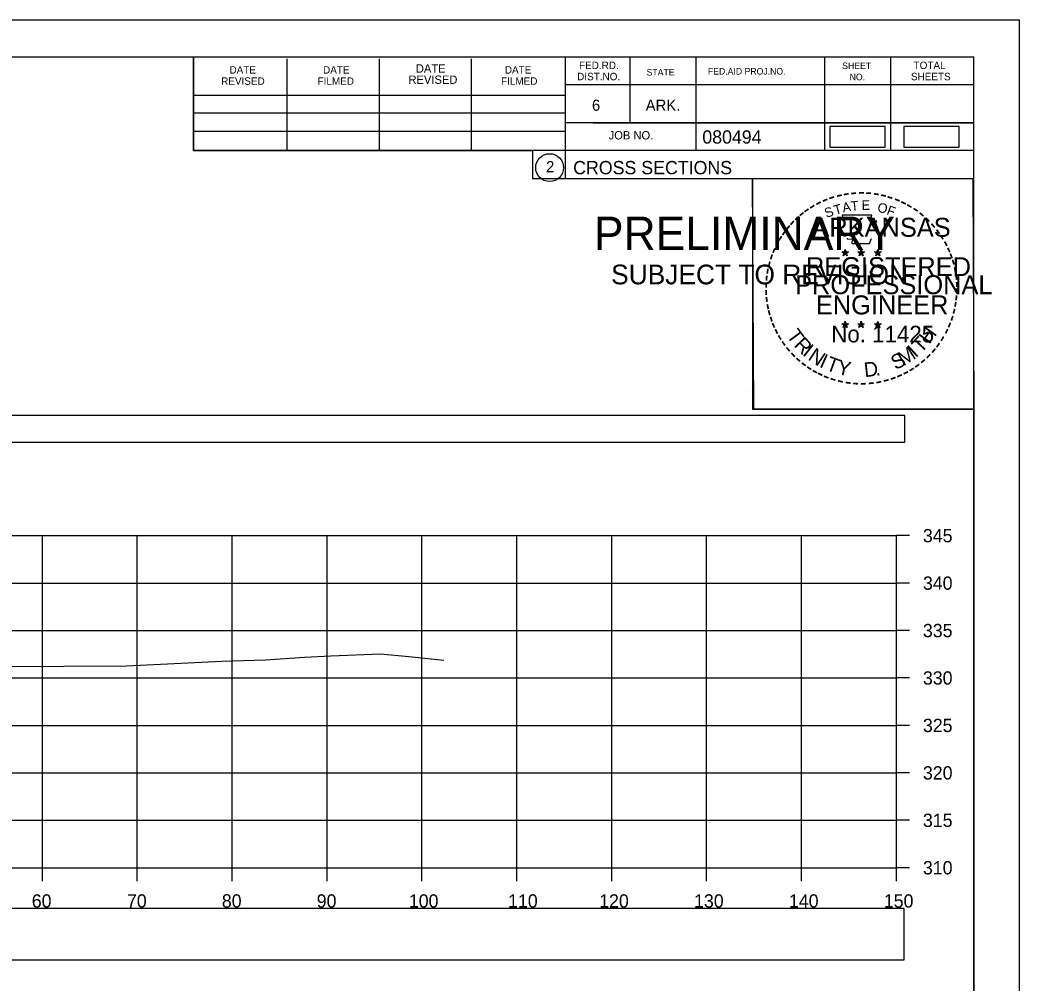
# Model space of a CAD drawing. Extents: x 1376273 to 1384221, y 378927 to 384592.
# Drawn here: x 1381416 to 1381521.3, y 381503.7 to 381605.2 of the extents above; entities that cross this region are included whole.
import ezdxf

# ---------------------------------------------------------------- set-up
doc = ezdxf.new("R2010")
doc.units = 0
for name, color, linetype in [('R_Axis', 7, 'Continuous'), ('R_Axis Annot', 7, 'Continuous'), ('R_Border', 7, 'Continuous'), ('R_Border PE', 7, 'Continuous'), ('R_Border Prem', 7, 'Continuous'), ('R_Drive', 7, 'Continuous'), ('R_Exist Surface', 7, 'Continuous'), ('R_Grid', 7, 'Continuous'), ('R_No Plot', 7, 'Continuous')]:
    doc.layers.add(name, color=color, linetype=linetype)

msp = doc.modelspace()

# ---------------------------------------------------------------- linework, layer by layer
at = {"layer": 'R_Axis'}
for p, q in [((1381508.35, 381515.85), (1381508.35, 381550.85)), ((1381509.75, 381550.85), (1381508.35, 381550.85)), ((1381509.75, 381545.85), (1381508.35, 381545.85)), ((1381509.75, 381540.85), (1381508.35, 381540.85)), ((1381509.75, 381535.85), (1381508.35, 381535.85)), ((1381509.75, 381530.85), (1381508.35, 381530.85)), ((1381509.75, 381525.85), (1381508.35, 381525.85)), ((1381509.75, 381520.85), (1381508.35, 381520.85)), ((1381208.35, 381515.85), (1381508.35, 381515.85)), ((1381418.35, 381514.45), (1381418.35, 381515.85)), ((1381428.35, 381514.45), (1381428.35, 381515.85)), ((1381438.35, 381514.45), (1381438.35, 381515.85)), ((1381448.35, 381514.45), (1381448.35, 381515.85)), ((1381458.35, 381514.45), (1381458.35, 381515.85)), ((1381468.35, 381514.45), (1381468.35, 381515.85)), ((1381478.35, 381514.45), (1381478.35, 381515.85)), ((1381488.35, 381514.45), (1381488.35, 381515.85)), ((1381498.35, 381514.45), (1381498.35, 381515.85)), ((1381508.35, 381514.45), (1381508.35, 381515.85)), ((1381509.75, 381515.85), (1381508.35, 381515.85))]:
    msp.add_line(p, q, dxfattribs=at)
at = {"layer": 'R_Axis Annot'}
for points in [[(1381207.46, 381560.71), (1381509.26, 381560.71), (1381509.26, 381563.52), (1381207.46, 381563.52)], [(1381207.5, 381506.14), (1381509.19, 381506.14), (1381509.19, 381511.55), (1381207.5, 381511.55)]]:
    msp.add_lwpolyline(points, close=True, dxfattribs=at)
at = {"layer": 'R_Border'}
for p, q in [((1381200.35, 381601.31), (1381516.53, 381601.31)), ((1381434.27, 381591.43), (1381434.27, 381601.31)), ((1381473.43, 381601.31), (1381473.43, 381588.51)), ((1381480.27, 381601.31), (1381480.27, 381594.37)), ((1381487.21, 381601.31), (1381487.21, 381591.43)), ((1381500.79, 381601.31), (1381500.79, 381591.43)), ((1381507.73, 381601.31), (1381507.73, 381591.43)), ((1381516.53, 381395.85), (1381516.53, 381601.31)), ((1381444.13, 381591.43), (1381444.13, 381601.11)), ((1381453.89, 381591.43), (1381453.89, 381601.11)), ((1381463.57, 381591.43), (1381463.57, 381601.11)), ((1381516.53, 381598.37), (1381473.43, 381598.37)), ((1381516.53, 381598.39), (1381516.53, 381598.39)), ((1381434.27, 381597.29), (1381473.43, 381597.29)), ((1381434.27, 381595.43), (1381473.43, 381595.43)), ((1381516.53, 381594.37), (1381473.43, 381594.37)), ((1381476.39, 381594.37), (1381516.53, 381594.37)), ((1381434.27, 381591.43), (1381434.27, 381593.49)), ((1381434.27, 381593.49), (1381473.43, 381593.49)), ((1381516.53, 381591.43), (1381434.27, 381591.43)), ((1381473.43, 381588.51), (1381516.53, 381588.51))]:
    msp.add_line(p, q, dxfattribs=at)
msp.add_circle((1381471.81, 381589.64), 1.47, dxfattribs=at)
at = {"layer": 'R_Border PE'}
for p, q in [((1381502.61, 381580.76), (1381502.96, 381580.65)), ((1381502.61, 381580.76), (1381502.87, 381580.72)), ((1381502.61, 381580.76), (1381502.85, 381580.64)), ((1381502.75, 381580.35), (1381502.96, 381580.65)), ((1381502.75, 381580.35), (1381502.87, 381580.6)), ((1381502.75, 381580.35), (1381502.96, 381580.57)), ((1381502.96, 381581.02), (1381502.92, 381580.76)), ((1381502.96, 381580.65), (1381502.96, 381581.02)), ((1381502.96, 381581.02), (1381503.01, 381580.77)), ((1381503.31, 381580.76), (1381502.96, 381580.65)), ((1381503.17, 381580.35), (1381502.96, 381580.65)), ((1381503.17, 381580.35), (1381502.96, 381580.57)), ((1381503.31, 381580.76), (1381503.02, 381580.71)), ((1381503.17, 381580.35), (1381503.04, 381580.64)), ((1381503.31, 381580.76), (1381503.1, 381580.66)), ((1381504.28, 381580.76), (1381504.63, 381580.65)), ((1381504.28, 381580.76), (1381504.54, 381580.72)), ((1381504.28, 381580.76), (1381504.52, 381580.64)), ((1381504.42, 381580.35), (1381504.63, 381580.65)), ((1381504.42, 381580.35), (1381504.54, 381580.6)), ((1381504.42, 381580.35), (1381504.63, 381580.57)), ((1381504.63, 381581.02), (1381504.59, 381580.76)), ((1381504.63, 381580.65), (1381504.63, 381581.02)), ((1381504.63, 381581.02), (1381504.68, 381580.77)), ((1381504.98, 381580.76), (1381504.63, 381580.65)), ((1381504.84, 381580.35), (1381504.63, 381580.65)), ((1381504.84, 381580.35), (1381504.63, 381580.57)), ((1381504.98, 381580.76), (1381504.69, 381580.71)), ((1381504.84, 381580.35), (1381504.71, 381580.64)), ((1381504.98, 381580.76), (1381504.77, 381580.66)), ((1381506.05, 381580.75), (1381506.4, 381580.64)), ((1381506.05, 381580.75), (1381506.3, 381580.7)), ((1381506.05, 381580.75), (1381506.28, 381580.63)), ((1381506.18, 381580.34), (1381506.4, 381580.64)), ((1381506.18, 381580.34), (1381506.31, 381580.59)), ((1381506.18, 381580.34), (1381506.39, 381580.56)), ((1381506.4, 381581), (1381506.35, 381580.75)), ((1381506.61, 381580.34), (1381506.39, 381580.56)), ((1381506.4, 381580.64), (1381506.4, 381581)), ((1381506.4, 381581), (1381506.44, 381580.75)), ((1381506.74, 381580.75), (1381506.4, 381580.64)), ((1381506.61, 381580.34), (1381506.4, 381580.64)), ((1381506.74, 381580.75), (1381506.46, 381580.7)), ((1381506.61, 381580.34), (1381506.47, 381580.63)), ((1381506.74, 381580.75), (1381506.54, 381580.65)), ((1381502.61, 381573.19), (1381502.96, 381573.08)), ((1381502.61, 381573.19), (1381502.86, 381573.14)), ((1381502.61, 381573.19), (1381502.85, 381573.07)), ((1381502.74, 381572.78), (1381502.96, 381573.08)), ((1381502.74, 381572.78), (1381502.87, 381573.02)), ((1381502.74, 381572.78), (1381502.96, 381573)), ((1381502.96, 381573.44), (1381502.92, 381573.19)), ((1381502.96, 381573.08), (1381502.96, 381573.44)), ((1381502.96, 381573.44), (1381503.01, 381573.19)), ((1381503.3, 381573.19), (1381502.96, 381573.08)), ((1381503.17, 381572.78), (1381502.96, 381573.08)), ((1381503.17, 381572.78), (1381502.96, 381572.99)), ((1381503.3, 381573.19), (1381503.02, 381573.14)), ((1381503.17, 381572.78), (1381503.03, 381573.07)), ((1381503.3, 381573.19), (1381503.1, 381573.09)), ((1381504.28, 381573.19), (1381504.63, 381573.08)), ((1381504.28, 381573.19), (1381504.53, 381573.14)), ((1381504.28, 381573.19), (1381504.51, 381573.07)), ((1381504.41, 381572.78), (1381504.63, 381573.08)), ((1381504.41, 381572.78), (1381504.54, 381573.02)), ((1381504.41, 381572.78), (1381504.62, 381573)), ((1381504.63, 381573.44), (1381504.59, 381573.19)), ((1381504.84, 381572.78), (1381504.62, 381572.99)), ((1381504.63, 381573.08), (1381504.63, 381573.44)), ((1381504.63, 381573.44), (1381504.68, 381573.19)), ((1381504.97, 381573.19), (1381504.63, 381573.08)), ((1381504.84, 381572.78), (1381504.63, 381573.08)), ((1381504.97, 381573.19), (1381504.69, 381573.14)), ((1381504.84, 381572.78), (1381504.7, 381573.07)), ((1381504.97, 381573.19), (1381504.77, 381573.09)), ((1381506.04, 381573.18), (1381506.39, 381573.07)), ((1381506.04, 381573.18), (1381506.3, 381573.13)), ((1381506.04, 381573.18), (1381506.28, 381573.06)), ((1381506.18, 381572.77), (1381506.39, 381573.07)), ((1381506.18, 381572.77), (1381506.3, 381573.01)), ((1381506.18, 381572.77), (1381506.39, 381572.99)), ((1381506.39, 381573.43), (1381506.35, 381573.18)), ((1381506.39, 381573.07), (1381506.39, 381573.43)), ((1381506.39, 381573.43), (1381506.44, 381573.18)), ((1381506.74, 381573.18), (1381506.39, 381573.07)), ((1381506.61, 381572.77), (1381506.39, 381573.07)), ((1381506.61, 381572.77), (1381506.39, 381572.98)), ((1381506.74, 381573.18), (1381506.45, 381573.13)), ((1381506.61, 381572.77), (1381506.47, 381573.06)), ((1381506.74, 381573.18), (1381506.54, 381573.08))]:
    msp.add_line(p, q, dxfattribs=at)
for points in [[(1381502.65, 381584.64), (1381502.92, 381583.81)], [(1381506.16, 381583.72), (1381506.31, 381584), (1381505.62, 381583.98), (1381505.77, 381584.64), (1381502.65, 381584.64)], [(1381503.15, 381582.22), (1381503.15, 381582.13), (1381503.71, 381582.11), (1381503.65, 381581.64), (1381505.52, 381581.64), (1381505.73, 381582.17)], [(1381502.96, 381581.02), (1381503.17, 381580.35), (1381502.61, 381580.76), (1381503.31, 381580.76), (1381502.75, 381580.35), (1381502.96, 381581.02)], [(1381504.63, 381581.02), (1381504.84, 381580.35), (1381504.28, 381580.76), (1381504.98, 381580.76), (1381504.42, 381580.35), (1381504.63, 381581.02)], [(1381506.4, 381581), (1381506.61, 381580.34), (1381506.05, 381580.75), (1381506.74, 381580.75), (1381506.18, 381580.34), (1381506.4, 381581)], [(1381502.96, 381573.44), (1381503.17, 381572.78), (1381502.61, 381573.19), (1381503.3, 381573.19), (1381502.74, 381572.78), (1381502.96, 381573.44)], [(1381504.63, 381573.44), (1381504.84, 381572.78), (1381504.28, 381573.19), (1381504.97, 381573.19), (1381504.41, 381572.78), (1381504.63, 381573.44)], [(1381506.39, 381573.43), (1381506.61, 381572.77), (1381506.04, 381573.18), (1381506.74, 381573.18), (1381506.18, 381572.77), (1381506.39, 381573.43)]]:
    msp.add_lwpolyline(points, dxfattribs=at)
for centre, radius in [((1381502.96, 381580.65), 0.172), ((1381502.96, 381580.65), 0.145), ((1381502.96, 381580.65), 0.116), ((1381502.96, 381580.65), 0.0991), ((1381502.96, 381580.65), 0.0747), ((1381502.96, 381580.65), 0.0495), ((1381502.96, 381580.65), 0.0296), ((1381504.63, 381580.65), 0.172), ((1381504.63, 381580.65), 0.145), ((1381504.63, 381580.65), 0.116), ((1381504.63, 381580.65), 0.0991), ((1381504.63, 381580.65), 0.0747), ((1381504.63, 381580.65), 0.0495), ((1381504.63, 381580.65), 0.0296), ((1381506.39, 381580.64), 0.172), ((1381506.39, 381580.64), 0.145), ((1381506.39, 381580.64), 0.116), ((1381506.39, 381580.64), 0.0991), ((1381506.39, 381580.64), 0.0747), ((1381506.39, 381580.64), 0.0495), ((1381506.39, 381580.64), 0.0296), ((1381502.96, 381573.08), 0.172), ((1381502.96, 381573.08), 0.145), ((1381502.96, 381573.08), 0.116), ((1381502.96, 381573.08), 0.0991), ((1381502.96, 381573.08), 0.0747), ((1381502.96, 381573.08), 0.0495), ((1381502.96, 381573.08), 0.0296), ((1381504.63, 381573.08), 0.172), ((1381504.63, 381573.08), 0.145), ((1381504.63, 381573.08), 0.116), ((1381504.63, 381573.08), 0.0991), ((1381504.63, 381573.08), 0.0747), ((1381504.63, 381573.08), 0.0495), ((1381504.63, 381573.08), 0.0296), ((1381506.39, 381573.07), 0.172), ((1381506.39, 381573.07), 0.145), ((1381506.39, 381573.07), 0.116), ((1381506.39, 381573.07), 0.0991), ((1381506.39, 381573.07), 0.0747), ((1381506.39, 381573.07), 0.0495), ((1381506.39, 381573.07), 0.0296)]:
    msp.add_circle(centre, radius, dxfattribs=at)
at = {"layer": 'R_Drive'}
for points in [[(1381501.34, 381591.79), (1381507.18, 381591.79), (1381507.18, 381593.98), (1381501.34, 381593.98)], [(1381509.13, 381591.81), (1381514.97, 381591.81), (1381514.97, 381593.99), (1381509.13, 381593.99)]]:
    msp.add_lwpolyline(points, close=True, dxfattribs=at)
at = {"layer": 'R_Exist Surface'}
msp.add_lwpolyline([(1381409.26, 381537.01), (1381420.6, 381537.09), (1381427.22, 381537.13), (1381437.25, 381537.64), (1381441.85, 381537.78), (1381445.99, 381538.05), (1381448.76, 381538.18), (1381453.99, 381538.39), (1381456.98, 381538.1), (1381460.67, 381537.74)], dxfattribs=at)
at = {"layer": 'R_Grid'}
for p, q in [((1381208.35, 381550.85), (1381508.35, 381550.85)), ((1381418.35, 381515.85), (1381418.35, 381550.85)), ((1381428.35, 381515.85), (1381428.35, 381550.85)), ((1381438.35, 381515.85), (1381438.35, 381550.85)), ((1381448.35, 381515.85), (1381448.35, 381550.85)), ((1381458.35, 381515.85), (1381458.35, 381550.85)), ((1381468.35, 381515.85), (1381468.35, 381550.85)), ((1381478.35, 381515.85), (1381478.35, 381550.85)), ((1381488.35, 381515.85), (1381488.35, 381550.85)), ((1381498.35, 381515.85), (1381498.35, 381550.85)), ((1381508.35, 381515.85), (1381508.35, 381550.85)), ((1381208.35, 381545.85), (1381508.35, 381545.85)), ((1381208.35, 381540.85), (1381508.35, 381540.85)), ((1381208.35, 381535.85), (1381508.35, 381535.85)), ((1381208.35, 381530.85), (1381508.35, 381530.85)), ((1381208.35, 381525.85), (1381508.35, 381525.85)), ((1381208.35, 381520.85), (1381508.35, 381520.85)), ((1381208.35, 381515.85), (1381508.35, 381515.85))]:
    msp.add_line(p, q, dxfattribs=at)
at = {"layer": 'R_No Plot'}
for p, q in [((1381187.95, 381605.2), (1381521.28, 381605.2)), ((1381492.56, 381566.05), (1381492.56, 381566.05))]:
    msp.add_line(p, q, dxfattribs=at)
for points in [[(1381187.94, 381605.2), (1381521.28, 381605.2), (1381521.28, 381391.86), (1381187.94, 381391.86)], [(1381434.27, 381601.31), (1381434.27, 381591.43), (1381470, 381591.43), (1381470, 381588.51), (1381493.2, 381588.51), (1381493.2, 381564.17), (1381516.53, 381564.17), (1381516.53, 381395.85), (1381200.35, 381395.85), (1381200.35, 381601.31)], [(1381493.2, 381588.51), (1381516.41, 381588.51), (1381516.53, 381564.17), (1381493.32, 381564.17)]]:
    msp.add_lwpolyline(points, close=True, dxfattribs=at)

# ---------------------------------------------------------------- texts
at = {"layer": 'R_Axis Annot'}
for s, p in [('345', (1381511.15, 381550.15)), ('340', (1381511.15, 381545.15)), ('335', (1381511.15, 381540.15)), ('330', (1381511.15, 381535.15)), ('325', (1381511.15, 381530.15)), ('320', (1381511.15, 381525.15)), ('315', (1381511.15, 381520.15)), ('310', (1381511.15, 381515.15)), ('60', (1381417.23, 381511.65)), ('70', (1381427.26, 381511.65)), ('80', (1381437.26, 381511.65)), ('90', (1381447.26, 381511.65)), ('100', (1381456.97, 381511.65)), ('110', (1381467.43, 381511.65)), ('120', (1381477.03, 381511.65)), ('130', (1381487.03, 381511.65)), ('140', (1381497.03, 381511.65)), ('150', (1381507.03, 381511.65))]:
    msp.add_text(s, height=1.4, dxfattribs=at).set_placement(p)
at = {"layer": 'R_Border'}
for s, height, p in [('DATE', 0.782, (1381438.07, 381599.55)), ('DATE', 0.782, (1381447.93, 381599.55)), ('DATE', 0.879, (1381457.71, 381599.65)), ('DATE', 0.782, (1381467.09, 381599.55)), ('FED.RD.', 0.782, (1381474.91, 381600.03)), ('SHEET', 0.684, (1381502.65, 381600.03)), ('TOTAL', 0.782, (1381510.17, 381600.03)), ('REVISED', 0.782, (1381437.19, 381598.37)), ('FILMED', 0.782, (1381447.35, 381598.37)), ('REVISED', 0.879, (1381456.93, 381598.47)), ('FILMED', 0.782, (1381466.69, 381598.37)), ('DIST.NO.', 0.782, (1381474.71, 381598.85)), ('STATE', 0.684, (1381482.03, 381599.35)), ('FED.AID PROJ.NO.', 0.684, (1381488.49, 381599.45)), ('NO.', 0.684, (1381503.43, 381598.85)), ('SHEETS', 0.782, (1381509.89, 381598.85)), ('6', 1.17, (1381476.27, 381595.63)), ('ARK.', 1.172, (1381481.93, 381595.63)), ('JOB NO.', 0.879, (1381478.03, 381592.61)), ('080494', 1.4, (1381487.9, 381592.17)), ('2', 1.17, (1381471.43, 381589.16)), ('CROSS SECTIONS', 1.4, (1381474.29, 381588.94))]:
    msp.add_text(s, height=height, rotation=360, dxfattribs=at).set_placement(p)
at = {"layer": 'R_Border PE'}
for s, height, rotation, p in [('-', 1.6, 19.1761, (1381501.4, 381585.77)), ('-', 1.6, 13.6301, (1381502.15, 381586.01)), ('-', 1.6, 10.2193, (1381502.83, 381586.17)), ('-', 1.6, 5.8968, (1381503.56, 381586.28)), ('-', 1.6, 0.1862, (1381504.33, 381586.35)), ('-', 1.6, 357.743, (1381505.05, 381586.34)), ('-', 1.6, 352.1617, (1381505.8, 381586.28)), ('-', 1.6, 347.2049, (1381506.52, 381586.17)), ('-', 1.6, 342.3362, (1381507.15, 381586.01)), ('-', 1.6, 34.0636, (1381499.54, 381584.81)), ('-', 1.6, 28.7918, (1381500.13, 381585.18)), ('-', 1.6, 24.3072, (1381500.77, 381585.5)), ('S', 1, 21.594, (1381501.01, 381584.32)), ('T', 1, 16.4036, (1381501.92, 381584.65)), ('A', 1, 11.2132, (1381502.75, 381584.9)), ('T', 1, 6.0228, (1381503.6, 381585.07)), ('E', 1, 0.8323, (1381504.7, 381585.18)), ('O', 1, 350.4515, (1381506.31, 381584.97)), ('F', 1, 340.0707, (1381507.26, 381584.74)), ('-', 1.6, 337.8551, (1381507.89, 381585.79)), ('-', 1.6, 334.1211, (1381508.52, 381585.52)), ('-', 1.6, 329.6409, (1381509.1, 381585.24)), ('-', 1.6, 42.9622, (1381498.05, 381583.62)), ('-', 1.6, 38.9507, (1381498.48, 381584.04)), ('-', 1.6, 36.2317, (1381498.96, 381584.42)), ('-', 1.6, 325.8627, (1381509.74, 381584.88)), ('-', 1.6, 320.5297, (1381510.35, 381584.45)), ('-', 1.6, 315.5786, (1381510.95, 381583.96)), ('-', 1.6, 50.6142, (1381497.2, 381582.66)), ('-', 1.6, 48.423, (1381497.6, 381583.14)), ('ARKANSAS', 2, 360, (1381499.51, 381582.35)), ('-', 1.6, 309.8797, (1381511.52, 381583.41)), ('-', 1.6, 58.0706, (1381496.46, 381581.56)), ('-', 1.6, 54.2325, (1381496.79, 381582.09)), ('-', 1.6, 306.6522, (1381512.04, 381582.81)), ('-', 1.4, 303.6753, (1381512.53, 381582.24)), ('-', 1.6, 62.8713, (1381496.15, 381580.95)), ('-', 1.6, 299.6684, (1381512.85, 381581.63)), ('-', 1.6, 294.6628, (1381513.17, 381581.02)), ('-', 1.6, 72.3945, (1381495.67, 381579.71)), ('-', 1.6, 67.7743, (1381495.89, 381580.34)), ('REGISTERED', 2, 360, (1381498.83, 381578.2)), ('DWB', 0.01, 360, (1381502.95, 381580.65)), ('DWB', 0.01, 360, (1381504.62, 381580.65)), ('DWB', 0.01, 360, (1381506.38, 381580.63)), ('-', 1.6, 290.5728, (1381513.43, 381580.45)), ('-', 1.6, 75.461, (1381495.47, 381578.99)), ('-', 1.6, 285.1233, (1381513.66, 381579.87)), ('-', 1.6, 280.5493, (1381513.86, 381579.12)), ('-', 1.6, 85.1863, (1381495.26, 381577.59)), ('-', 1.6, 81.2013, (1381495.34, 381578.28)), ('PROFESSIONAL', 2, 360, (1381497.68, 381576.3)), ('-', 1.6, 276.5962, (1381514.02, 381578.36)), ('-', 1.6, 89.0622, (1381495.24, 381576.89)), ('-', 1.6, 274.3301, (1381514.08, 381577.63)), ('-', 1.6, 94.1959, (1381495.27, 381576.16)), ('-', 1.6, 98.9479, (1381495.35, 381575.5)), ('ENGINEER', 2, 360, (1381499.87, 381574.17)), ('-', 1.6, 263.5172, (1381514.1, 381576.34)), ('-', 1.6, 269.9407, (1381514.12, 381577)), ('-', 1.6, 101.7149, (1381495.48, 381574.76)), ('-', 1.6, 260.9953, (1381514.03, 381575.68)), ('-', 1.6, 105.4578, (1381495.64, 381574.17)), ('-', 1.6, 109.0874, (1381495.86, 381573.54)), ('-', 1.6, 252.8681, (1381513.74, 381574.28)), ('-', 1.6, 255.7626, (1381513.92, 381575)), ('-', 1.6, 114.0643, (1381496.11, 381572.94)), ('No. 11425', 1.757, 360, (1381501.49, 381571.22)), ('DWB', 0.01, 360, (1381502.94, 381573.07)), ('DWB', 0.01, 360, (1381504.61, 381573.07)), ('DWB', 0.01, 360, (1381506.38, 381573.06)), ('H', 1.54, 54.6088, (1381511.84, 381570.95)), ('-', 1.6, 247.8887, (1381513.51, 381573.61)), ('-', 1.6, 115.7289, (1381496.42, 381572.32)), ('-', 1.6, 120.4471, (1381496.77, 381571.74)), ('T', 1.54, 306.0406, (1381496.72, 381571.92)), ('R', 1.54, 314.005, (1381497.48, 381570.87)), ('T', 1.54, 46.6444, (1381510.95, 381570.01)), ('-', 1.6, 239.0712, (1381512.86, 381572.23)), ('-', 1.6, 244.6197, (1381513.25, 381572.98)), ('-', 1.6, 125.8934, (1381497.18, 381571.18)), ('-', 1.6, 130.7181, (1381497.64, 381570.62)), ('I', 1.54, 321.9694, (1381498.38, 381569.94)), ('M', 1.54, 32.6563, (1381509.1, 381568.68)), ('I', 1.54, 42.1136, (1381510.39, 381569.53)), ('-', 1.6, 233.8452, (1381512.46, 381571.58)), ('-', 1.6, 134.2238, (1381498.16, 381570.08)), ('N', 1.54, 326.5002, (1381498.95, 381569.46)), ('I', 1.54, 335.3603, (1381500.15, 381568.68)), ('T', 1.54, 339.8912, (1381500.82, 381568.35)), ('S', 1.54, 26.9312, (1381508.26, 381568.28)), ('-', 1.6, 225.7653, (1381511.55, 381570.45)), ('-', 1.6, 231.2538, (1381512.03, 381571.01)), ('-', 1.6, 138.9338, (1381498.68, 381569.62)), ('-', 1.6, 144.6463, (1381499.24, 381569.21)), ('-', 1.6, 148.0898, (1381499.8, 381568.84)), ('Y', 1.54, 347.8556, (1381502.03, 381567.91)), ('D', 1.54, 6.3969, (1381505.02, 381567.55)), ('-', 1.6, 215.7363, (1381510.48, 381569.47)), ('-', 1.6, 221.0851, (1381511.02, 381569.94)), ('-', 1.6, 151.5704, (1381500.38, 381568.51)), ('-', 1.6, 154.6002, (1381500.9, 381568.27)), ('-', 1.6, 158.5612, (1381501.52, 381568.01)), ('.', 1.54, 13.7642, (1381506.21, 381567.67)), ('-', 1.6, 200.7184, (1381508.14, 381568.14)), ('-', 1.6, 204.2516, (1381508.76, 381568.41)), ('-', 1.6, 207.3568, (1381509.38, 381568.73)), ('-', 1.6, 212.2491, (1381509.94, 381569.08)), ('-', 1.6, 162.7983, (1381502.21, 381567.8)), ('-', 1.6, 167.5555, (1381502.93, 381567.64)), ('-', 1.6, 173.1155, (1381503.7, 381567.53)), ('-', 1.6, 176.5183, (1381504.45, 381567.47)), ('-', 1.6, 181.5918, (1381505.19, 381567.49)), ('-', 1.6, 185.8167, (1381506, 381567.57)), ('-', 1.6, 191.2858, (1381506.73, 381567.7)), ('-', 1.6, 195.4743, (1381507.46, 381567.9))]:
    msp.add_text(s, height=height, rotation=rotation, dxfattribs=at).set_placement(p)
at = {"layer": 'R_Border Prem'}
for s, height, p in [('PRELIMINARY', 3.5, (1381476.48, 381580.97)), ('DWB', 0.01, (1381477.22, 381582.82)), ('SUBJECT TO REVISION', 2.0751, (1381478.29, 381577.34))]:
    msp.add_text(s, height=height, rotation=360, dxfattribs=at).set_placement(p)

doc.saveas('drawing.dxf')
